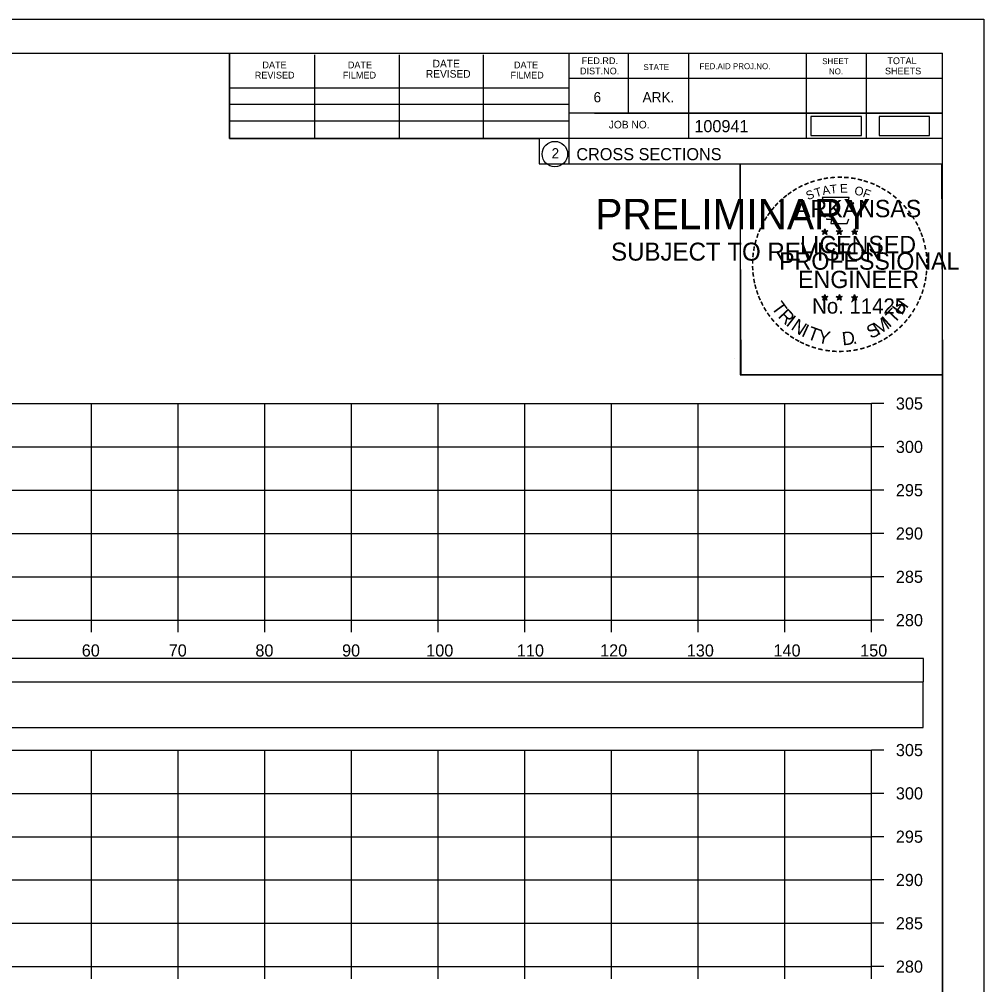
# Model space of a CAD drawing. Extents: x 1370538 to 1372872, y 376220 to 381127.
# Drawn here: x 1372760.3 to 1372871.6, y 376535.7 to 376647.1 of the extents above; entities that cross this region are included whole.
import ezdxf

# ---------------------------------------------------------------- set-up
doc = ezdxf.new("R2010")
doc.units = 0
for name, color, linetype in [('Default', 7, 'Continuous'), ('R_Border Notes', 7, 'Continuous'), ('R_Border PE', 7, 'Continuous'), ('R_Border Prem', 7, 'Continuous'), ('R_Grid', 7, 'Continuous'), ('R_No Plot', 7, 'Continuous'), ('T_Detection Zones', 7, 'Continuous'), ('T_Indications', 7, 'Continuous'), ('T_Notes', 7, 'Continuous')]:
    doc.layers.add(name, color=color, linetype=linetype)

msp = doc.modelspace()

# ---------------------------------------------------------------- linework, layer by layer
at = {"layer": 'Default'}
for points in [[(1372851.64, 376633.71), (1372857.47, 376633.71), (1372857.47, 376635.9), (1372851.64, 376635.9)], [(1372859.51, 376633.71), (1372865.34, 376633.71), (1372865.34, 376635.9), (1372859.51, 376635.9)]]:
    msp.add_lwpolyline(points, close=True, dxfattribs=at)
at = {"layer": 'R_Border Notes'}
for p, q in [((1372550.65, 376643.21), (1372866.83, 376643.21)), ((1372784.57, 376633.33), (1372784.57, 376643.21)), ((1372794.43, 376633.33), (1372794.43, 376643.01)), ((1372804.19, 376633.33), (1372804.19, 376643.01)), ((1372813.87, 376633.33), (1372813.87, 376643.01)), ((1372823.73, 376643.21), (1372823.73, 376630.41)), ((1372830.57, 376643.21), (1372830.57, 376636.27)), ((1372837.51, 376643.21), (1372837.51, 376633.33)), ((1372851.09, 376643.21), (1372851.09, 376633.33)), ((1372858.03, 376643.21), (1372858.03, 376633.33)), ((1372866.83, 376437.75), (1372866.83, 376643.21)), ((1372866.83, 376640.27), (1372823.73, 376640.27)), ((1372866.83, 376640.29), (1372866.83, 376640.29)), ((1372784.57, 376639.19), (1372823.73, 376639.19)), ((1372784.57, 376637.33), (1372823.73, 376637.33)), ((1372866.83, 376636.27), (1372823.73, 376636.27)), ((1372826.69, 376636.27), (1372866.83, 376636.27)), ((1372784.57, 376633.33), (1372784.57, 376635.39)), ((1372784.57, 376635.39), (1372823.73, 376635.39)), ((1372866.83, 376633.33), (1372784.57, 376633.33)), ((1372823.73, 376630.41), (1372866.83, 376630.41))]:
    msp.add_line(p, q, dxfattribs=at)
msp.add_circle((1372822.11, 376631.55), 1.47, dxfattribs=at)
at = {"layer": 'R_Border Prem'}
for p, q in [((1372858.65, 376577.75), (1372858.65, 376602.75)), ((1372860.05, 376602.75), (1372858.65, 376602.75)), ((1372860.05, 376597.75), (1372858.65, 376597.75)), ((1372860.05, 376592.75), (1372858.65, 376592.75)), ((1372860.05, 376587.75), (1372858.65, 376587.75)), ((1372860.05, 376582.75), (1372858.65, 376582.75)), ((1372558.65, 376577.75), (1372858.65, 376577.75)), ((1372768.65, 376576.35), (1372768.65, 376577.75)), ((1372778.65, 376576.35), (1372778.65, 376577.75)), ((1372788.65, 376576.35), (1372788.65, 376577.75)), ((1372798.65, 376576.35), (1372798.65, 376577.75)), ((1372808.65, 376576.35), (1372808.65, 376577.75)), ((1372818.65, 376576.35), (1372818.65, 376577.75)), ((1372828.65, 376576.35), (1372828.65, 376577.75)), ((1372838.65, 376576.35), (1372838.65, 376577.75)), ((1372848.65, 376576.35), (1372848.65, 376577.75)), ((1372858.65, 376576.35), (1372858.65, 376577.75)), ((1372860.05, 376577.75), (1372858.65, 376577.75)), ((1372858.65, 376537.75), (1372858.65, 376562.75)), ((1372860.05, 376562.75), (1372858.65, 376562.75)), ((1372860.05, 376557.75), (1372858.65, 376557.75)), ((1372860.05, 376552.75), (1372858.65, 376552.75)), ((1372860.05, 376547.75), (1372858.65, 376547.75)), ((1372860.05, 376542.75), (1372858.65, 376542.75)), ((1372558.65, 376537.75), (1372858.65, 376537.75)), ((1372768.65, 376536.35), (1372768.65, 376537.75)), ((1372778.65, 376536.35), (1372778.65, 376537.75)), ((1372788.65, 376536.35), (1372788.65, 376537.75)), ((1372798.65, 376536.35), (1372798.65, 376537.75)), ((1372808.65, 376536.35), (1372808.65, 376537.75)), ((1372818.65, 376536.35), (1372818.65, 376537.75)), ((1372828.65, 376536.35), (1372828.65, 376537.75)), ((1372838.65, 376536.35), (1372838.65, 376537.75)), ((1372848.65, 376536.35), (1372848.65, 376537.75)), ((1372858.65, 376536.35), (1372858.65, 376537.75)), ((1372860.05, 376537.75), (1372858.65, 376537.75))]:
    msp.add_line(p, q, dxfattribs=at)
at = {"layer": 'R_Grid'}
for p, q in [((1372558.65, 376602.75), (1372858.65, 376602.75)), ((1372768.65, 376577.75), (1372768.65, 376602.75)), ((1372778.65, 376577.75), (1372778.65, 376602.75)), ((1372788.65, 376577.75), (1372788.65, 376602.75)), ((1372798.65, 376577.75), (1372798.65, 376602.75)), ((1372808.65, 376577.75), (1372808.65, 376602.75)), ((1372818.65, 376577.75), (1372818.65, 376602.75)), ((1372828.65, 376577.75), (1372828.65, 376602.75)), ((1372838.65, 376577.75), (1372838.65, 376602.75)), ((1372848.65, 376577.75), (1372848.65, 376602.75)), ((1372858.65, 376577.75), (1372858.65, 376602.75)), ((1372558.65, 376597.75), (1372858.65, 376597.75)), ((1372558.65, 376592.75), (1372858.65, 376592.75)), ((1372558.65, 376587.75), (1372858.65, 376587.75)), ((1372558.65, 376582.75), (1372858.65, 376582.75)), ((1372558.65, 376577.75), (1372858.65, 376577.75)), ((1372558.65, 376562.75), (1372858.65, 376562.75)), ((1372768.65, 376537.75), (1372768.65, 376562.75)), ((1372778.65, 376537.75), (1372778.65, 376562.75)), ((1372788.65, 376537.75), (1372788.65, 376562.75)), ((1372798.65, 376537.75), (1372798.65, 376562.75)), ((1372808.65, 376537.75), (1372808.65, 376562.75)), ((1372818.65, 376537.75), (1372818.65, 376562.75)), ((1372828.65, 376537.75), (1372828.65, 376562.75)), ((1372838.65, 376537.75), (1372838.65, 376562.75)), ((1372848.65, 376537.75), (1372848.65, 376562.75)), ((1372858.65, 376537.75), (1372858.65, 376562.75)), ((1372558.65, 376557.75), (1372858.65, 376557.75)), ((1372558.65, 376552.75), (1372858.65, 376552.75)), ((1372558.65, 376547.75), (1372858.65, 376547.75)), ((1372558.65, 376542.75), (1372858.65, 376542.75)), ((1372558.65, 376537.75), (1372858.65, 376537.75))]:
    msp.add_line(p, q, dxfattribs=at)
at = {"layer": 'R_No Plot'}
for p, q in [((1372538.25, 376647.11), (1372871.58, 376647.11)), ((1372842.86, 376607.96), (1372842.86, 376607.96))]:
    msp.add_line(p, q, dxfattribs=at)
for points in [[(1372538.24, 376647.11), (1372871.58, 376647.11), (1372871.58, 376433.77), (1372538.24, 376433.77)], [(1372784.57, 376643.21), (1372784.57, 376633.33), (1372820.3, 376633.33), (1372820.3, 376630.41), (1372843.5, 376630.41), (1372843.5, 376606.08), (1372866.83, 376606.08), (1372866.83, 376437.75), (1372550.65, 376437.75), (1372550.65, 376643.21)], [(1372843.5, 376630.41), (1372866.71, 376630.41), (1372866.83, 376606.08), (1372843.62, 376606.08)]]:
    msp.add_lwpolyline(points, close=True, dxfattribs=at)
at = {"layer": 'T_Detection Zones'}
for points in [[(1372552.66, 376570.62), (1372864.63, 376570.62), (1372864.63, 376573.33), (1372552.66, 376573.33)], [(1372552.71, 376565.34), (1372864.59, 376565.34), (1372864.59, 376570.58), (1372552.71, 376570.58)]]:
    msp.add_lwpolyline(points, close=True, dxfattribs=at)
at = {"layer": 'T_Indications'}
for p, q in [((1372852.91, 376622.67), (1372853.26, 376622.56)), ((1372852.91, 376622.67), (1372853.16, 376622.62)), ((1372852.91, 376622.67), (1372853.15, 376622.55)), ((1372853.04, 376622.26), (1372853.26, 376622.56)), ((1372853.04, 376622.26), (1372853.17, 376622.5)), ((1372853.04, 376622.26), (1372853.26, 376622.48)), ((1372853.26, 376622.92), (1372853.22, 376622.67)), ((1372853.26, 376622.56), (1372853.26, 376622.92)), ((1372853.26, 376622.92), (1372853.31, 376622.67)), ((1372853.61, 376622.67), (1372853.26, 376622.56)), ((1372853.47, 376622.26), (1372853.26, 376622.56)), ((1372853.47, 376622.26), (1372853.26, 376622.47)), ((1372853.61, 376622.67), (1372853.32, 376622.62)), ((1372853.47, 376622.26), (1372853.34, 376622.55)), ((1372853.61, 376622.67), (1372853.4, 376622.57)), ((1372854.58, 376622.67), (1372854.93, 376622.56)), ((1372854.58, 376622.67), (1372854.83, 376622.62)), ((1372854.58, 376622.67), (1372854.82, 376622.55)), ((1372854.71, 376622.26), (1372854.93, 376622.56)), ((1372854.71, 376622.26), (1372854.84, 376622.5)), ((1372854.71, 376622.26), (1372854.93, 376622.48)), ((1372854.93, 376622.92), (1372854.89, 376622.67)), ((1372854.93, 376622.56), (1372854.93, 376622.92)), ((1372854.93, 376622.92), (1372854.98, 376622.67)), ((1372855.28, 376622.67), (1372854.93, 376622.56)), ((1372855.14, 376622.26), (1372854.93, 376622.56)), ((1372855.14, 376622.26), (1372854.93, 376622.47)), ((1372855.28, 376622.67), (1372854.99, 376622.62)), ((1372855.14, 376622.26), (1372855.01, 376622.55)), ((1372855.28, 376622.67), (1372855.07, 376622.57)), ((1372856.35, 376622.66), (1372856.69, 376622.54)), ((1372856.35, 376622.66), (1372856.6, 376622.61)), ((1372856.35, 376622.66), (1372856.58, 376622.53)), ((1372856.48, 376622.25), (1372856.69, 376622.54)), ((1372856.48, 376622.25), (1372856.6, 376622.49)), ((1372856.48, 376622.25), (1372856.69, 376622.46)), ((1372856.69, 376622.91), (1372856.65, 376622.66)), ((1372856.69, 376622.54), (1372856.69, 376622.91)), ((1372856.69, 376622.91), (1372856.74, 376622.66)), ((1372857.04, 376622.66), (1372856.69, 376622.54)), ((1372856.91, 376622.25), (1372856.69, 376622.54)), ((1372856.91, 376622.25), (1372856.69, 376622.46)), ((1372857.04, 376622.66), (1372856.76, 376622.61)), ((1372856.91, 376622.25), (1372856.77, 376622.54)), ((1372857.04, 376622.66), (1372856.84, 376622.55)), ((1372852.91, 376615.09), (1372853.26, 376614.98)), ((1372852.91, 376615.09), (1372853.16, 376615.05)), ((1372852.91, 376615.09), (1372853.14, 376614.97)), ((1372853.04, 376614.69), (1372853.26, 376614.98)), ((1372853.04, 376614.69), (1372853.17, 376614.93)), ((1372853.04, 376614.69), (1372853.25, 376614.9)), ((1372853.26, 376615.35), (1372853.22, 376615.1)), ((1372853.47, 376614.69), (1372853.25, 376614.9)), ((1372853.26, 376614.98), (1372853.26, 376615.35)), ((1372853.26, 376615.35), (1372853.31, 376615.1)), ((1372853.6, 376615.09), (1372853.26, 376614.98)), ((1372853.47, 376614.69), (1372853.26, 376614.98)), ((1372853.6, 376615.09), (1372853.32, 376615.05)), ((1372853.47, 376614.69), (1372853.33, 376614.98)), ((1372853.6, 376615.09), (1372853.4, 376614.99)), ((1372854.58, 376615.09), (1372854.93, 376614.98)), ((1372854.58, 376615.09), (1372854.83, 376615.05)), ((1372854.58, 376615.09), (1372854.81, 376614.97)), ((1372854.71, 376614.69), (1372854.93, 376614.98)), ((1372854.71, 376614.69), (1372854.84, 376614.93)), ((1372854.71, 376614.69), (1372854.92, 376614.9)), ((1372854.93, 376615.35), (1372854.88, 376615.1)), ((1372855.14, 376614.69), (1372854.92, 376614.9)), ((1372854.93, 376614.98), (1372854.93, 376615.35)), ((1372854.93, 376615.35), (1372854.97, 376615.1)), ((1372855.27, 376615.09), (1372854.93, 376614.98)), ((1372855.14, 376614.69), (1372854.93, 376614.98)), ((1372855.27, 376615.09), (1372854.99, 376615.05)), ((1372855.14, 376614.69), (1372855, 376614.98)), ((1372855.27, 376615.09), (1372855.07, 376614.99)), ((1372856.34, 376615.08), (1372856.69, 376614.97)), ((1372856.34, 376615.08), (1372856.6, 376615.04)), ((1372856.34, 376615.08), (1372856.58, 376614.96)), ((1372856.48, 376614.68), (1372856.69, 376614.97)), ((1372856.48, 376614.68), (1372856.6, 376614.92)), ((1372856.48, 376614.68), (1372856.69, 376614.89)), ((1372856.69, 376615.34), (1372856.65, 376615.09)), ((1372856.69, 376614.97), (1372856.69, 376615.34)), ((1372856.69, 376615.34), (1372856.74, 376615.09)), ((1372857.04, 376615.08), (1372856.69, 376614.97)), ((1372856.91, 376614.68), (1372856.69, 376614.97)), ((1372856.91, 376614.68), (1372856.69, 376614.89)), ((1372857.04, 376615.08), (1372856.75, 376615.04)), ((1372856.91, 376614.68), (1372856.77, 376614.97)), ((1372857.04, 376615.08), (1372856.84, 376614.98))]:
    msp.add_line(p, q, dxfattribs=at)
for points in [[(1372852.95, 376626.55), (1372853.22, 376625.72)], [(1372856.46, 376625.62), (1372856.61, 376625.91), (1372855.92, 376625.88), (1372856.07, 376626.55), (1372852.95, 376626.55)], [(1372853.44, 376624.12), (1372853.44, 376624.04), (1372854.01, 376624.02), (1372853.95, 376623.54), (1372855.82, 376623.54), (1372856.02, 376624.08)], [(1372853.26, 376622.92), (1372853.47, 376622.26), (1372852.91, 376622.67), (1372853.61, 376622.67), (1372853.04, 376622.26), (1372853.26, 376622.92)], [(1372854.93, 376622.92), (1372855.14, 376622.26), (1372854.58, 376622.67), (1372855.28, 376622.67), (1372854.71, 376622.26), (1372854.93, 376622.92)], [(1372856.69, 376622.91), (1372856.91, 376622.25), (1372856.35, 376622.66), (1372857.04, 376622.66), (1372856.48, 376622.25), (1372856.69, 376622.91)], [(1372853.26, 376615.35), (1372853.47, 376614.69), (1372852.91, 376615.09), (1372853.6, 376615.09), (1372853.04, 376614.69), (1372853.26, 376615.35)], [(1372854.93, 376615.35), (1372855.14, 376614.69), (1372854.58, 376615.09), (1372855.27, 376615.09), (1372854.71, 376614.69), (1372854.93, 376615.35)], [(1372856.69, 376615.34), (1372856.91, 376614.68), (1372856.34, 376615.08), (1372857.04, 376615.08), (1372856.48, 376614.68), (1372856.69, 376615.34)]]:
    msp.add_lwpolyline(points, dxfattribs=at)
for centre, radius in [((1372853.26, 376622.56), 0.172), ((1372853.26, 376622.56), 0.145), ((1372853.26, 376622.56), 0.116), ((1372853.26, 376622.56), 0.0991), ((1372853.26, 376622.56), 0.0747), ((1372853.26, 376622.56), 0.0495), ((1372853.26, 376622.56), 0.0296), ((1372854.93, 376622.56), 0.172), ((1372854.93, 376622.56), 0.145), ((1372854.93, 376622.56), 0.116), ((1372854.93, 376622.56), 0.0991), ((1372854.93, 376622.56), 0.0747), ((1372854.93, 376622.56), 0.0495), ((1372854.93, 376622.56), 0.0296), ((1372856.69, 376622.54), 0.172), ((1372856.69, 376622.54), 0.145), ((1372856.69, 376622.54), 0.116), ((1372856.69, 376622.54), 0.0991), ((1372856.69, 376622.54), 0.0747), ((1372856.69, 376622.54), 0.0495), ((1372856.69, 376622.54), 0.0296), ((1372853.26, 376614.98), 0.172), ((1372853.26, 376614.98), 0.145), ((1372853.26, 376614.98), 0.116), ((1372853.26, 376614.98), 0.0991), ((1372853.26, 376614.98), 0.0747), ((1372853.26, 376614.98), 0.0495), ((1372853.26, 376614.98), 0.0296), ((1372854.92, 376614.98), 0.172), ((1372854.92, 376614.98), 0.145), ((1372854.92, 376614.98), 0.116), ((1372854.92, 376614.98), 0.0991), ((1372854.92, 376614.98), 0.0747), ((1372854.92, 376614.98), 0.0495), ((1372854.92, 376614.98), 0.0296), ((1372856.69, 376614.97), 0.172), ((1372856.69, 376614.97), 0.145), ((1372856.69, 376614.97), 0.116), ((1372856.69, 376614.97), 0.0991), ((1372856.69, 376614.97), 0.0747), ((1372856.69, 376614.97), 0.0495), ((1372856.69, 376614.97), 0.0296)]:
    msp.add_circle(centre, radius, dxfattribs=at)

# ---------------------------------------------------------------- texts
at = {"layer": 'R_Border Notes'}
for s, height, p in [('FED.RD.', 0.782, (1372825.21, 376641.93)), ('SHEET', 0.684, (1372852.95, 376641.93)), ('TOTAL', 0.782, (1372860.47, 376641.93)), ('DATE', 0.782, (1372788.37, 376641.45)), ('DATE', 0.782, (1372798.23, 376641.45)), ('DATE', 0.879, (1372808.01, 376641.55)), ('DATE', 0.782, (1372817.39, 376641.45)), ('DIST.NO.', 0.782, (1372825.01, 376640.75)), ('STATE', 0.684, (1372832.33, 376641.25)), ('FED.AID PROJ.NO.', 0.684, (1372838.79, 376641.35)), ('NO.', 0.684, (1372853.73, 376640.75)), ('SHEETS', 0.782, (1372860.19, 376640.75)), ('REVISED', 0.782, (1372787.49, 376640.27)), ('FILMED', 0.782, (1372797.65, 376640.27)), ('REVISED', 0.879, (1372807.23, 376640.37)), ('FILMED', 0.782, (1372816.99, 376640.27)), ('6', 1.17, (1372826.57, 376637.53)), ('ARK.', 1.172, (1372832.23, 376637.53)), ('JOB NO.', 0.879, (1372828.33, 376634.51)), ('100941', 1.4, (1372838.2, 376634.07)), ('2', 1.17, (1372821.73, 376631.06)), ('CROSS SECTIONS', 1.4, (1372824.59, 376630.84))]:
    msp.add_text(s, height=height, rotation=360, dxfattribs=at).set_placement(p)
at = {"layer": 'R_Border PE'}
for s, p in [('305', (1372861.45, 376602.05)), ('300', (1372861.45, 376597.05)), ('295', (1372861.45, 376592.05)), ('290', (1372861.45, 376587.05)), ('285', (1372861.45, 376582.05)), ('280', (1372861.45, 376577.05)), ('60', (1372767.53, 376573.55)), ('70', (1372777.56, 376573.55)), ('80', (1372787.56, 376573.55)), ('90', (1372797.56, 376573.55)), ('100', (1372807.27, 376573.55)), ('110', (1372817.73, 376573.55)), ('120', (1372827.33, 376573.55)), ('130', (1372837.33, 376573.55)), ('140', (1372847.33, 376573.55)), ('150', (1372857.33, 376573.55)), ('305', (1372861.45, 376562.05)), ('300', (1372861.45, 376557.05)), ('295', (1372861.45, 376552.05)), ('290', (1372861.45, 376547.05)), ('285', (1372861.45, 376542.05)), ('280', (1372861.45, 376537.05))]:
    msp.add_text(s, height=1.4, dxfattribs=at).set_placement(p)
at = {"layer": 'T_Indications'}
for s, height, rotation, p in [('-', 1.6, 28.7918, (1372850.43, 376627.09)), ('-', 1.6, 24.3072, (1372851.07, 376627.4)), ('-', 1.6, 19.1761, (1372851.7, 376627.67)), ('-', 1.6, 13.6301, (1372852.45, 376627.91)), ('-', 1.6, 10.2193, (1372853.13, 376628.08)), ('T', 1, 6.0228, (1372853.9, 376626.97)), ('-', 1.6, 5.8968, (1372853.86, 376628.19)), ('-', 1.6, 0.1862, (1372854.63, 376628.26)), ('E', 1, 0.8323, (1372855, 376627.08)), ('-', 1.6, 357.743, (1372855.35, 376628.24)), ('-', 1.6, 352.1617, (1372856.1, 376628.19)), ('-', 1.6, 347.2049, (1372856.82, 376628.07)), ('-', 1.6, 342.3362, (1372857.45, 376627.92)), ('-', 1.6, 337.8551, (1372858.19, 376627.7)), ('-', 1.6, 334.1211, (1372858.82, 376627.43)), ('-', 1.6, 38.9507, (1372848.78, 376625.94)), ('-', 1.6, 36.2317, (1372849.26, 376626.32)), ('-', 1.6, 34.0636, (1372849.84, 376626.72)), ('S', 1, 21.594, (1372851.31, 376626.22)), ('T', 1, 16.4036, (1372852.22, 376626.55)), ('A', 1, 11.2132, (1372853.05, 376626.81)), ('O', 1, 350.4515, (1372856.61, 376626.87)), ('F', 1, 340.0707, (1372857.56, 376626.64)), ('-', 1.6, 329.6409, (1372859.4, 376627.14)), ('-', 1.6, 325.8627, (1372860.04, 376626.78)), ('-', 1.6, 48.423, (1372847.9, 376625.05)), ('-', 1.6, 42.9622, (1372848.35, 376625.53)), ('ARKANSAS', 2, 360, (1372849.81, 376624.26)), ('-', 1.6, 320.5297, (1372860.65, 376626.36)), ('-', 1.6, 315.5786, (1372861.25, 376625.87)), ('-', 1.6, 54.2325, (1372847.09, 376624)), ('-', 1.6, 50.6142, (1372847.5, 376624.56)), ('-', 1.6, 309.8797, (1372861.82, 376625.32)), ('-', 1.6, 306.6522, (1372862.34, 376624.72)), ('-', 1.6, 62.8713, (1372846.45, 376622.85)), ('-', 1.6, 58.0706, (1372846.76, 376623.47)), ('-', 1.4, 303.6753, (1372862.83, 376624.15)), ('-', 1.6, 299.6684, (1372863.15, 376623.54)), ('-', 1.6, 67.7743, (1372846.19, 376622.24)), ('DWB', 0.01, 360, (1372853.25, 376622.55)), ('DWB', 0.01, 360, (1372854.92, 376622.55)), ('DWB', 0.01, 360, (1372856.68, 376622.54)), ('-', 1.6, 294.6628, (1372863.47, 376622.93)), ('-', 1.6, 290.5728, (1372863.73, 376622.35)), ('-', 1.6, 75.461, (1372845.77, 376620.9)), ('-', 1.6, 72.3945, (1372845.97, 376621.61)), ('LICENSED', 2, 360, (1372850.4, 376620.11)), ('-', 1.6, 285.1233, (1372863.96, 376621.77)), ('-', 1.6, 81.2013, (1372845.64, 376620.19)), ('PROFESSIONAL', 2, 360, (1372847.98, 376618.2)), ('-', 1.6, 280.5493, (1372864.16, 376621.03)), ('-', 1.6, 276.5962, (1372864.32, 376620.26)), ('-', 1.6, 89.0622, (1372845.54, 376618.79)), ('-', 1.6, 85.1863, (1372845.56, 376619.5)), ('-', 1.6, 274.3301, (1372864.38, 376619.54)), ('-', 1.6, 94.1959, (1372845.57, 376618.07)), ('ENGINEER', 2, 360, (1372850.17, 376616.08)), ('-', 1.6, 263.5172, (1372864.4, 376618.24)), ('-', 1.6, 269.9407, (1372864.42, 376618.91)), ('-', 1.6, 98.9479, (1372845.65, 376617.4)), ('-', 1.6, 101.7149, (1372845.78, 376616.67)), ('-', 1.6, 260.9953, (1372864.33, 376617.59)), ('-', 1.6, 105.4578, (1372845.94, 376616.07)), ('-', 1.6, 109.0874, (1372846.16, 376615.44)), ('-', 1.6, 252.8681, (1372864.04, 376616.19)), ('-', 1.6, 255.7626, (1372864.22, 376616.91)), ('-', 1.6, 114.0643, (1372846.41, 376614.85)), ('T', 1.54, 306.0406, (1372847.02, 376613.82)), ('No. 11425', 1.757, 360, (1372851.79, 376613.13)), ('DWB', 0.01, 360, (1372853.24, 376614.98)), ('DWB', 0.01, 360, (1372854.91, 376614.98)), ('DWB', 0.01, 360, (1372856.68, 376614.97)), ('H', 1.54, 54.6088, (1372862.14, 376612.86)), ('-', 1.6, 247.8887, (1372863.81, 376615.52)), ('-', 1.6, 115.7289, (1372846.72, 376614.23)), ('-', 1.6, 120.4471, (1372847.07, 376613.64)), ('R', 1.54, 314.005, (1372847.78, 376612.77)), ('T', 1.54, 46.6444, (1372861.25, 376611.91)), ('-', 1.6, 239.0712, (1372863.16, 376614.14)), ('-', 1.6, 244.6197, (1372863.55, 376614.89)), ('-', 1.6, 125.8934, (1372847.48, 376613.08)), ('-', 1.6, 130.7181, (1372847.94, 376612.53)), ('I', 1.54, 321.9694, (1372848.68, 376611.84)), ('N', 1.54, 326.5002, (1372849.25, 376611.37)), ('M', 1.54, 32.6563, (1372859.4, 376610.59)), ('I', 1.54, 42.1136, (1372860.68, 376611.44)), ('-', 1.6, 231.2538, (1372862.33, 376612.92)), ('-', 1.6, 233.8452, (1372862.76, 376613.48)), ('-', 1.6, 134.2238, (1372848.46, 376611.99)), ('-', 1.6, 138.9338, (1372848.98, 376611.52)), ('I', 1.54, 335.3603, (1372850.45, 376610.58)), ('T', 1.54, 339.8912, (1372851.12, 376610.26)), ('Y', 1.54, 347.8556, (1372852.33, 376609.81)), ('S', 1.54, 26.9312, (1372858.56, 376610.18)), ('-', 1.6, 221.0851, (1372861.32, 376611.84)), ('-', 1.6, 225.7653, (1372861.85, 376612.35)), ('-', 1.6, 144.6463, (1372849.54, 376611.12)), ('-', 1.6, 148.0898, (1372850.1, 376610.74)), ('-', 1.6, 151.5704, (1372850.68, 376610.42)), ('D', 1.54, 6.3969, (1372855.32, 376609.45)), ('-', 1.6, 212.2491, (1372860.24, 376610.98)), ('-', 1.6, 215.7363, (1372860.78, 376611.37)), ('-', 1.6, 154.6002, (1372851.2, 376610.17)), ('-', 1.6, 158.5612, (1372851.82, 376609.92)), ('-', 1.6, 162.7983, (1372852.51, 376609.71)), ('-', 1.6, 167.5555, (1372853.23, 376609.54)), ('-', 1.6, 191.2858, (1372857.03, 376609.61)), ('.', 1.54, 13.7642, (1372856.51, 376609.58)), ('-', 1.6, 195.4743, (1372857.76, 376609.8)), ('-', 1.6, 200.7184, (1372858.44, 376610.05)), ('-', 1.6, 204.2516, (1372859.06, 376610.32)), ('-', 1.6, 207.3568, (1372859.68, 376610.64)), ('-', 1.6, 173.1155, (1372854, 376609.43)), ('-', 1.6, 176.5183, (1372854.75, 376609.38)), ('-', 1.6, 181.5918, (1372855.49, 376609.4)), ('-', 1.6, 185.8167, (1372856.3, 376609.47))]:
    msp.add_text(s, height=height, rotation=rotation, dxfattribs=at).set_placement(p)
at = {"layer": 'T_Notes'}
for s, height, p in [('PRELIMINARY', 3.5, (1372826.78, 376622.88)), ('DWB', 0.01, (1372827.52, 376624.72)), ('SUBJECT TO REVISION', 2.0751, (1372828.59, 376619.25))]:
    msp.add_text(s, height=height, rotation=360, dxfattribs=at).set_placement(p)

doc.saveas('drawing.dxf')
